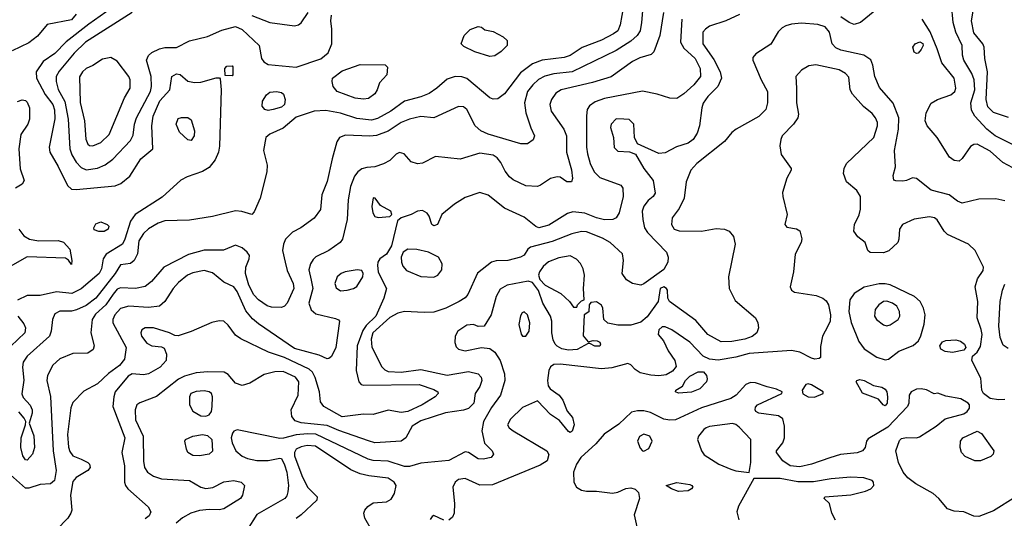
# Model space of a CAD drawing. Extents: x 1173029 to 1307123, y 522559 to 678521.
# Tile 403 of 623: x 1280440 to 1286441, y 579335 to 582372. Entities that reach past the tile are written whole.
import ezdxf

# ---------------------------------------------------------------- set-up
doc = ezdxf.new("R2010")
doc.units = 0

msp = doc.modelspace()

# ---------------------------------------------------------------- linework, layer by layer
at = {"layer": '0CON10XD'}
for points in [[(1284119.3, 582455), (1284099.8, 582339.8), (1284085.4, 582305), (1284059.5, 582285), (1283985, 582247.5), (1283867.7, 582202.3), (1283795, 582153.4), (1283757.7, 582142.3), (1283625, 582126.2), (1283565, 582103.4), (1283492, 582048), (1283395, 581921.1), (1283355, 581890.5), (1283325, 581887.3), (1283305, 581896.4), (1283165, 582013.8), (1283135, 582024.6), (1283095, 582026.2), (1283045, 582010), (1282982.2, 581955), (1282935, 581922.9), (1282885, 581901.8), (1282785, 581874.6), (1282701.5, 581815), (1282620.7, 581769.3), (1282585, 581760.3), (1282495, 581770), (1282395, 581802.8), (1282305, 581819.6), (1282235, 581815.4), (1282125, 581778), (1282045, 581711.8), (1281965, 581675.5), (1281939.4, 581655), (1281925.6, 581575), (1281947.5, 581485), (1281945.6, 581445), (1281906.2, 581285), (1281868.9, 581201.1), (1281855.7, 581184.3), (1281794.1, 581204.1), (1281755, 581207.1), (1281615, 581173.6), (1281475, 581150.3), (1281325, 581146.2), (1281285, 581132.9), (1281225, 581097.3), (1281195, 581069.5), (1281166, 581025), (1281157.5, 580945), (1281138.2, 580905), (1281115, 580887.5), (1281055, 580878.8), (1281021.6, 580825), (1280903.9, 580675), (1280845, 580631.1), (1280785.5, 580604.5), (1280755, 580596.3), (1280685, 580596.8), (1280655, 580581.1), (1280639.1, 580545), (1280632.1, 580475), (1280621.1, 580445), (1280485, 580321.5), (1280462.1, 580285), (1280457.7, 580255), (1280464.7, 580175.3), (1280453.3, 580093.3), (1280461.5, 580071.5), (1280504.6, 580024.6), (1280516.9, 579995), (1280517.1, 579975), (1280498.8, 579915), (1280526.4, 579836.4), (1280530, 579765), (1280517.8, 579725), (1280485, 579689.2), (1280475, 579691.4), (1280458.5, 579715), (1280447.9, 579765), (1280449.6, 579825), (1280476.2, 579905), (1280476.7, 579925), (1280467.5, 579945), (1280435, 579984.2)], [(1286535, 581590), (1286385.6, 581665), (1286335.4, 581705), (1286262, 581785), (1286241.3, 581821.3), (1286237.8, 581865), (1286262, 581945), (1286256.7, 582005), (1286242.6, 582045), (1286194.1, 582125), (1286186.7, 582155), (1286184, 582215), (1286145.3, 582295), (1286128.8, 582355), (1286120, 582465)], [(1284236.6, 582425), (1284228.8, 582355), (1284221.8, 582305), (1284202.7, 582275), (1284165, 582241.2), (1284075, 582183.6), (1283806.6, 582053.4), (1283695, 582042.4), (1283641.4, 582028.6), (1283602.9, 582007.1), (1283568, 581975), (1283535.3, 581935), (1283516.7, 581865), (1283524.6, 581805), (1283555, 581713.8), (1283578.6, 581665), (1283570, 581640), (1283535, 581615.7), (1283495, 581615.6), (1283296.2, 581675), (1283250, 581695), (1283215.4, 581725.4), (1283164.5, 581824.5), (1283145, 581840.8), (1283115, 581842.9), (1282965, 581774.5), (1282885, 581781.6), (1282815, 581766.9), (1282765, 581745.9), (1282686.5, 581693.5), (1282615, 581667.2), (1282575, 581663.2), (1282425, 581668.9), (1282388.6, 581655), (1282372.6, 581627.4), (1282344.1, 581525), (1282315, 581386.7), (1282280.8, 581305), (1282272.5, 581215), (1282235, 581162), (1282153.8, 581105), (1282102.1, 581077.9), (1282060, 581035), (1282047.8, 581005), (1282042.5, 580965), (1282057.1, 580895), (1282071.1, 580845), (1282105.9, 580765), (1282110, 580735), (1282070.7, 580645), (1282055, 580627.7), (1282035, 580618), (1281975, 580620.9), (1281948.8, 580628.8), (1281895, 580665.4), (1281867.3, 580695), (1281837.1, 580755), (1281816.6, 580825), (1281817.9, 580865), (1281837.9, 580915), (1281840, 580935), (1281827.3, 580955), (1281795, 580981.5), (1281755, 580999.1), (1281682.6, 580967.4), (1281565, 580968.2), (1281468.5, 580941.5), (1281318.1, 580865), (1281243.7, 580776.3), (1281205, 580747.3), (1281145, 580735.3), (1281055, 580738.6), (1281035, 580729.7), (1281009.4, 580700.6), (1280965.2, 580635), (1280901.9, 580578.1), (1280882.8, 580545), (1280874.1, 580465), (1280894.4, 580385.6), (1280887.3, 580362.7), (1280855, 580340.8), (1280765, 580339.1), (1280685, 580306), (1280641.8, 580268.2), (1280610, 580205), (1280605.4, 580175), (1280627.6, 580077.6), (1280644.8, 579744.8), (1280663.1, 579625), (1280652.9, 579565), (1280627.5, 579545), (1280565, 579541.1), (1280495, 579518.8), (1280475, 579518.5), (1280365.4, 579615)], [(1280784.6, 582405), (1280755, 582370.9), (1280608.3, 582341.7), (1280548.6, 582271.4), (1280495, 582230), (1280395, 582183.1)], [(1280998.7, 582441.3), (1280860.7, 582345), (1280722.9, 582237.1), (1280655, 582166), (1280582.8, 582117.2), (1280540.9, 582055), (1280542.9, 582015), (1280595.2, 581915.2), (1280642.5, 581855), (1280652.9, 581822.9), (1280655, 581767.5), (1280619.4, 581595), (1280623.3, 581565), (1280675, 581478.6), (1280731.5, 581361.5), (1280755, 581339.6), (1280785, 581337.5)], [(1281125, 582415.3), (1280841.3, 582235), (1280772.7, 582167.3), (1280681.3, 582058.7), (1280662.4, 582025), (1280662.6, 581995), (1280675, 581947.1), (1280715, 581873.3), (1280736.5, 581766.5), (1280746.2, 581585), (1280757.8, 581547.8), (1280783.7, 581503.7), (1280815, 581471.8), (1280845, 581457.8), (1280915, 581467.2), (1280961.7, 581488.3), (1281007.3, 581522.7), (1281115.3, 581635), (1281131.3, 581668.7), (1281140, 581735), (1281152.6, 581775), (1281238.3, 581935), (1281243.8, 581965), (1281241.7, 582025), (1281213.8, 582125), (1281225.3, 582154.7), (1281245, 582171.5), (1281291.2, 582195), (1281325, 582202.1), (1281395, 582202.5), (1281475, 582242.1), (1281585, 582269.1), (1281672.6, 582307.4), (1281755, 582330), (1281795, 582312.8), (1281900.6, 582215), (1281912.9, 582135), (1281928, 582115), (1281955, 582098.1), (1282125, 582083.6), (1282275, 582133.8), (1282319.5, 582170.5), (1282342.9, 582225), (1282342.7, 582315), (1282335.6, 582365), (1282340.2, 582399.8)], [(1284364.7, 582415), (1284341.1, 582275), (1284304.3, 582175.7), (1284289.2, 582160.8), (1284220.1, 582139.9), (1284175, 582116.2), (1284045, 582023.9), (1283931, 581989), (1283739.2, 581945), (1283708.1, 581925), (1283681.1, 581885), (1283670.6, 581855), (1283678.5, 581815), (1283755.5, 581705), (1283772.3, 581665), (1283771.9, 581565), (1283803, 581457), (1283809.2, 581405), (1283803.3, 581385), (1283775, 581384.3), (1283735, 581412), (1283715, 581415.6), (1283675, 581404.4), (1283615, 581363.1), (1283595, 581355.6), (1283525, 581359.5), (1283447.2, 581397.2), (1283425, 581414.6), (1283398.2, 581448.2), (1283372.1, 581502.1), (1283351, 581531), (1283325, 581547.1), (1283245, 581558), (1283125, 581522.2), (1282975, 581537.8), (1282895, 581497.5), (1282865, 581493.3), (1282825.6, 581505.6), (1282783.9, 581553.9), (1282755, 581563.3), (1282735, 581553.3), (1282695.8, 581514.2), (1282656.6, 581493.4), (1282605, 581475.7), (1282555, 581471.9), (1282525, 581462.5), (1282500.8, 581445), (1282481.2, 581418.8), (1282456.8, 581355), (1282442.8, 581275), (1282435.4, 581155), (1282407.5, 581035), (1282393.8, 581015), (1282323.8, 580965), (1282245, 580926.9), (1282228.8, 580911.2), (1282212.3, 580885), (1282202.4, 580847.6), (1282215.6, 580785.6), (1282226.8, 580735), (1282203.3, 580645), (1282217.5, 580605), (1282245, 580580.5), (1282365, 580552), (1282384, 580544), (1282388.8, 580535), (1282366.2, 580375), (1282340, 580320), (1282325, 580307.1), (1282315, 580306.7), (1282265, 580329.3), (1282115, 580368.4), (1281895, 580518.5), (1281858.7, 580548.7), (1281817.7, 580597.7), (1281765, 580716.9), (1281745.5, 580745), (1281685, 580772.9), (1281615, 580830), (1281565, 580844.1), (1281495, 580830.6), (1281463.7, 580816.3), (1281408.1, 580771.9), (1281374.6, 580735), (1281325, 580654.4), (1281292.5, 580627.5), (1281225, 580618.8), (1281105, 580626.4), (1281055, 580612.9), (1281020.4, 580575), (1281007.3, 580545), (1281008.5, 580525), (1281088.8, 580375), (1281078.4, 580305), (1281048.2, 580265), (1280982.3, 580217.7), (1280915, 580154.3), (1280831.3, 580108.7), (1280765, 580040), (1280752.6, 580007.4), (1280730.8, 579845), (1280737.7, 579767.7), (1280745, 579741.4), (1280765, 579714.4), (1280815.5, 579695.5), (1280856, 579675), (1280866, 579665), (1280870, 579645), (1280856, 579625), (1280785, 579582.2), (1280765, 579559.2), (1280749.1, 579475), (1280757.3, 579385), (1280752.5, 579365), (1280733.5, 579335), (1280664.7, 579265.3)], [(1284827, 582403), (1284744.3, 582365.7), (1284645, 582332.9), (1284618.9, 582315), (1284604.5, 582295), (1284603.1, 582225), (1284670.1, 582130.1), (1284710, 582055), (1284717.9, 582015), (1284694.7, 581965.3), (1284635, 581903.5), (1284606.3, 581863.7), (1284596.8, 581835), (1284583.8, 581725), (1284568.5, 581681.5), (1284545, 581642.5), (1284515, 581619.5), (1284442.1, 581597.9), (1284375, 581560.6), (1284335, 581555.8), (1284205.8, 581615.8), (1284187.5, 581655), (1284182.9, 581735), (1284155, 581762.9), (1284123.1, 581766.9), (1284075, 581768.9), (1284044.3, 581735), (1284041.4, 581715), (1284058.8, 581655), (1284062.7, 581592.7), (1284085, 581570.8), (1284157.3, 581567.3), (1284193, 581553), (1284243.3, 581465), (1284301.7, 581391.7), (1284312.5, 581315), (1284300.8, 581295), (1284270.1, 581269.9), (1284243.1, 581235), (1284234.6, 581205), (1284237.3, 581155), (1284248.5, 581105), (1284265.8, 581075.8), (1284381.8, 580955), (1284393.3, 580925), (1284391.1, 580895), (1284365, 580849.5), (1284245, 580762.5), (1284225, 580754.3), (1284175, 580764.3), (1284138.1, 580788.1), (1284112.5, 580825), (1284119.5, 580905), (1284113.3, 580945), (1284038.9, 581015), (1283991.3, 581041.3), (1283895, 581079.4), (1283865, 581082.2), (1283805, 581066.5), (1283685, 581020.5), (1283553.6, 580986.4), (1283536.6, 580973.4), (1283515, 580937.5), (1283493.3, 580925), (1283414.5, 580905.5), (1283345, 580902.5), (1283315, 580894.5), (1283231.2, 580828.8), (1283171.8, 580698.2), (1283155, 580678.5), (1283119.2, 580655), (1283038, 580615), (1282965, 580591.2), (1282905, 580587.9), (1282785, 580593.6), (1282745, 580583.5), (1282695, 580557.5), (1282592.9, 580465), (1282583, 580425), (1282586.4, 580376.4), (1282647.7, 580257.7), (1282665, 580239.7), (1282685, 580229.8), (1282765, 580224.8), (1282885, 580240.2), (1283045, 580206.7), (1283175, 580229.3), (1283235, 580215.5), (1283251.8, 580195), (1283256.2, 580175), (1283245, 580138), (1283216.9, 580095), (1283207.1, 580035), (1283175.8, 580004.2), (1283145, 579993.1), (1283035, 579977.9), (1282885, 579928.1), (1282832.2, 579895), (1282794.2, 579825), (1282765, 579804.5), (1282605, 579795.3), (1282566.7, 579806.7), (1282385, 579869), (1282315, 579900.2), (1282155.3, 579915.3), (1282118.3, 579928.3), (1282098.1, 579955), (1282094.3, 579995), (1282137.7, 580085), (1282142.3, 580165), (1282120.9, 580195), (1282045, 580229.5), (1281995, 580227.6), (1281929.4, 580210.6), (1281842.7, 580157.3), (1281796.9, 580143.1), (1281755, 580157.8), (1281710.6, 580210.6), (1281685.4, 580225.4), (1281587.6, 580227.6), (1281515, 580220.4), (1281445, 580201.3), (1281407, 580183), (1281274.1, 580075.9)], [(1281855, 582396.5), (1281965, 582355.6), (1282115, 582333.5), (1282139.1, 582340.9), (1282156.5, 582353.5), (1282198.2, 582415)], [(1285652.2, 582425), (1285565, 582353.8), (1285525, 582342.9), (1285495, 582354.6), (1285445, 582389.1)], [(1286466.7, 581776.7), (1286376.1, 581806.1), (1286340.2, 581840.2), (1286330.2, 581885), (1286339.5, 582055), (1286321.8, 582135), (1286318.2, 582205), (1286309.1, 582225), (1286255, 582292.2), (1286240.9, 582365), (1286252.5, 582435)], [(1284475.8, 582375), (1284468.4, 582235), (1284488.1, 582198.1), (1284556.5, 582135), (1284587.8, 582075), (1284590, 582025), (1284549.3, 581975), (1284488.8, 581921.2), (1284445, 581891.8), (1284403.1, 581893.1), (1284325, 581917.5), (1284235, 581935.6), (1284005, 581890.8), (1283948.2, 581871.8), (1283911.9, 581848.1), (1283899.1, 581825), (1283893.9, 581786.1), (1283895.3, 581595), (1283899.7, 581555), (1283916.9, 581495), (1283941.6, 581445), (1283975, 581411.5), (1284104.3, 581364.3), (1284115.8, 581345), (1284118.5, 581295), (1284094.1, 581195.9), (1284075, 581165.7), (1284054.6, 581155.4), (1284005, 581153.3), (1283955, 581165.3), (1283885, 581194.1), (1283811.4, 581201.4), (1283778.1, 581191.9), (1283665, 581119.3), (1283605, 581104.2), (1283585, 581112.2), (1283515, 581169.7), (1283394.7, 581224.7), (1283295, 581303.1), (1283245, 581319.6), (1283155, 581289.2), (1283090.9, 581249.1), (1283012.5, 581185), (1282986.7, 581125), (1282965, 581116.7), (1282951.2, 581125), (1282935.9, 581175.9), (1282924.2, 581194.2), (1282895, 581208.6), (1282865, 581205.6), (1282825.5, 581184.5), (1282765.8, 581164.2), (1282742.5, 581147.5), (1282707.1, 580995), (1282675, 580942.9), (1282635.8, 580914.2), (1282623.8, 580895), (1282620, 580875), (1282625.7, 580835), (1282648.6, 580785), (1282676, 580735), (1282658.5, 580675), (1282609.8, 580565), (1282551.5, 580508.5), (1282531.2, 580478.8), (1282497.9, 580385), (1282491.2, 580235), (1282506.4, 580166.4), (1282520.4, 580150.4), (1282536.4, 580146.4), (1282875, 580148.8), (1282965, 580120), (1282988.1, 580105), (1282991.1, 580095), (1282971.9, 580075), (1282893.3, 580025), (1282805, 579984.3), (1282765, 579979.6), (1282685, 579992.9), (1282595, 579966.3), (1282535, 579968.6), (1282405, 579952.2), (1282294.2, 580015), (1282273.7, 580043.7), (1282267.5, 580105), (1282241.8, 580191.8), (1282224.1, 580224.1), (1282205, 580243.5), (1282055, 580314.8), (1281956.8, 580346.8), (1281787.5, 580427.5), (1281755, 580449.6), (1281711.5, 580511.5), (1281684.7, 580534.7), (1281655, 580537.9), (1281611.9, 580528.1), (1281485, 580472.5), (1281405, 580445.8), (1281385, 580448), (1281353.3, 580465), (1281255, 580495.3), (1281205, 580495.4), (1281185, 580482.5), (1281178.8, 580465), (1281181.8, 580445), (1281215, 580402.2), (1281245, 580384.4), (1281305, 580380), (1281320.5, 580370.5), (1281334.4, 580334.4), (1281332.2, 580295), (1281295.7, 580255), (1281225, 580213.8), (1281195, 580207.7), (1281125.3, 580215.3), (1281100.4, 580199.6), (1281022.9, 580105), (1281013.6, 580075), (1281007.8, 580015), (1281081.5, 579825), (1281062.7, 579735), (1281079.4, 579655), (1281079.5, 579555), (1281084.4, 579535), (1281098.6, 579515), (1281223.3, 579405), (1281239.5, 579375), (1281229.8, 579350.2), (1281205, 579330.9)], [(1286445, 581267.5), (1286389.7, 581279.7), (1286285, 581279.5), (1286185, 581254.5), (1286156.1, 581266.1), (1286105, 581305.5), (1285995, 581333.1), (1285905, 581403.8), (1285880.7, 581409.3), (1285845, 581392), (1285821.7, 581388.3), (1285779.3, 581389.3), (1285767.5, 581395), (1285763, 581423), (1285778.8, 581475), (1285771.5, 581575), (1285795.8, 581704.2), (1285798.7, 581775), (1285763.1, 581863.1), (1285679.8, 581959.8), (1285652.2, 582025), (1285640.6, 582095), (1285627.8, 582127.8), (1285585.3, 582155.3), (1285445, 582186.7), (1285415, 582201.2), (1285391.5, 582225), (1285374.6, 582295), (1285348.9, 582328.9), (1285305, 582342.5), (1285205, 582351.1), (1285144.6, 582345.4), (1285110, 582335), (1285087.6, 582322.4), (1285062.6, 582297.4), (1285018, 582222), (1284925.7, 582164.3), (1284907.7, 582142.3), (1284908, 582125), (1284959.1, 582005), (1284997.1, 581935), (1284998.2, 581865), (1284986.7, 581825), (1284945, 581783.1), (1284806, 581705), (1284780.8, 581685), (1284735, 581630), (1284566.5, 581495), (1284529.5, 581455), (1284502, 581385), (1284490, 581285), (1284459.2, 581220.8), (1284417.5, 581165), (1284413.1, 581125), (1284429.2, 581095), (1284460, 581085), (1284594.6, 581084.6), (1284685, 581099.6), (1284735, 581096.4), (1284765, 581082.9), (1284791.4, 581051.4), (1284800, 581005), (1284760, 580805), (1284764, 580735), (1284800.5, 580660.5), (1284923.6, 580555), (1284938.8, 580525), (1284942.1, 580495), (1284933.6, 580465), (1284905, 580441.2), (1284860, 580425), (1284780.8, 580410.8), (1284715, 580408.9), (1284634.1, 580454.1), (1284560.1, 580540.1), (1284401.1, 580655), (1284391.1, 580675), (1284387.8, 580725), (1284382.9, 580735), (1284365, 580743.6), (1284343.8, 580735), (1284330.7, 580655), (1284265, 580562.7), (1284225, 580528.7), (1284165, 580510.8), (1284085, 580511.4), (1284024.1, 580524.1), (1284000, 580545), (1283993.3, 580615), (1283985, 580632.5), (1283955, 580652.5), (1283921.7, 580648.3), (1283910, 580635), (1283908.3, 580591.7), (1283880, 580575), (1283873.8, 580446.2), (1283905, 580410), (1283935, 580417.5), (1283960, 580415), (1283975, 580406.7), (1283980, 580395), (1283975, 580384), (1283945, 580382.5), (1283915, 580400), (1283905, 580400), (1283837, 580363), (1283785, 580358.3), (1283745, 580367.8), (1283715, 580382.7), (1283703.1, 580395), (1283692.1, 580422.1), (1283683.2, 580465), (1283683.1, 580535), (1283674.7, 580565), (1283628.7, 580645), (1283602.2, 580722.2), (1283565, 580770), (1283538.8, 580778.8), (1283411.2, 580755), (1283368.9, 580731.1), (1283344.7, 580685.3), (1283314.3, 580575), (1283270, 580505), (1283235, 580503.3), (1283205, 580516), (1283165, 580511.4), (1283110, 580475), (1283094.3, 580445), (1283093.1, 580405), (1283099.7, 580379.7), (1283114, 580365), (1283155, 580355.4), (1283255, 580375.8), (1283305, 580369.2), (1283335, 580345.7), (1283367.5, 580295), (1283395.4, 580215), (1283397.7, 580175), (1283369.7, 580085), (1283315, 580010.4), (1283267.8, 579925), (1283257.1, 579867.1), (1283273.2, 579793.2), (1283320, 579745), (1283327.5, 579725), (1283314.2, 579705.8), (1283264.5, 579695.5), (1283235, 579697.8), (1283175, 579735.7), (1283155, 579740), (1283055, 579687.6), (1282885, 579670), (1282815, 579651.1), (1282785, 579649.3), (1282685, 579682.1), (1282595, 579686.7), (1282564.8, 579694.8), (1282245, 579846.3), (1282195, 579849.9), (1282125, 579842.3), (1282047.4, 579822.6), (1282025, 579821.1), (1281765, 579873.5), (1281745, 579865.6), (1281736.6, 579853.4), (1281728.7, 579825), (1281734.4, 579794.4), (1281757.1, 579745), (1281795, 579713.2), (1281828.8, 579698.8), (1281885, 579687.5), (1281955, 579687.5), (1282025, 579701.9), (1282035, 579698.1), (1282055, 579660.6), (1282067.6, 579615), (1282077.8, 579535), (1282074.1, 579495.9), (1282068.7, 579471.3), (1282056.9, 579455), (1281885, 579356.9), (1281825.6, 579265)], [(1283305, 582148), (1283215, 582175.8), (1283147.7, 582207.7), (1283130, 582225), (1283148.8, 582275), (1283185, 582311.2), (1283235, 582331.2), (1283255, 582326.7), (1283275, 582310), (1283325, 582300), (1283387, 582267), (1283411.2, 582245), (1283412, 582215), (1283375, 582177.5), (1283335, 582152.5), (1283305, 582148)], [(1286522.8, 581452.8), (1286432.4, 581502.4), (1286355, 581570), (1286275, 581614.6), (1286255, 581612.5), (1286235, 581600), (1286185, 581526), (1286165, 581510.8), (1286135, 581514.2), (1286106.2, 581535), (1286030.9, 581655), (1285970, 581725), (1285959.1, 581755), (1285965.5, 581805), (1285995, 581862.9), (1286033.4, 581886.6), (1286115.7, 581915), (1286139.5, 581935), (1286145.4, 581955), (1286134.6, 582015), (1286059.6, 582109.6), (1286031.8, 582195), (1285988.1, 582298.1), (1285940, 582375)], [(1285905, 582166.7), (1285892.5, 582175), (1285883.3, 582205), (1285897.5, 582225), (1285926.1, 582236.1), (1285945, 582227.5), (1285946.2, 582215), (1285935, 582190), (1285915, 582168.8), (1285905, 582166.7)], [(1280885, 581604.3), (1280935, 581623.5), (1280985, 581672.9), (1281078.1, 581895), (1281114.3, 581955), (1281114.3, 582005), (1281105.7, 582025), (1281035, 582118.8), (1280995, 582141.2), (1280945, 582132), (1280886.6, 582093.4), (1280845, 582074.5), (1280822.9, 582055), (1280805.3, 582024.7), (1280807.7, 581867.7), (1280835.4, 581755), (1280842.5, 581645), (1280855, 581613.8), (1280865.9, 581605.9), (1280885, 581604.3)], [(1281735, 582030), (1281691.7, 582031.7), (1281690, 582075), (1281701.7, 582088.3), (1281735, 582090), (1281740, 582085), (1281740, 582035), (1281735, 582030)], [(1282535, 581887.8), (1282485, 581893.8), (1282375.7, 581935), (1282351.4, 581965), (1282344.2, 581995), (1282347.5, 582015), (1282405, 582060), (1282515, 582099.2), (1282667, 582097), (1282681.7, 582081.7), (1282676.7, 582035), (1282632.5, 581987.5), (1282619.4, 581945), (1282605, 581920.8), (1282565, 581891.4), (1282535, 581887.8)], [(1286445, 580058), (1286405, 580055.3), (1286355, 580063.6), (1286313.8, 580095), (1286304.6, 580115), (1286298.5, 580188.5), (1286243.1, 580295), (1286247, 580323), (1286275, 580347.1), (1286295, 580382), (1286306.3, 580453.7), (1286300.9, 580485), (1286275.4, 580555), (1286280.4, 580655), (1286262.5, 580745), (1286277, 580793), (1286312, 580845), (1286314, 580865), (1286264.2, 580965), (1286222, 581005), (1286095, 581062.4), (1286073.5, 581083.5), (1286032.7, 581152.7), (1286014.6, 581164.6), (1285985, 581170.5), (1285892.2, 581157.8), (1285821.1, 581125), (1285801.2, 581095), (1285798.2, 581035), (1285791.5, 581015), (1285737.1, 580962.9), (1285705, 580951.1), (1285623, 580953), (1285610, 580965), (1285593.3, 581015), (1285548.8, 581048.8), (1285524.4, 581084.4), (1285527.1, 581125), (1285556.9, 581183.1), (1285565, 581217.5), (1285565.4, 581295), (1285542.3, 581332.3), (1285480, 581385), (1285460, 581435), (1285464, 581465), (1285480, 581495), (1285646.2, 581653.8), (1285668.5, 581725), (1285667.9, 581745), (1285656.2, 581775), (1285635, 581801.1), (1285582.7, 581842.7), (1285515, 581918.6), (1285501.5, 581945), (1285492.6, 582022.6), (1285472.2, 582045), (1285435, 582065.9), (1285293.2, 582096.8), (1285249.3, 582090.7), (1285205.5, 582064.5), (1285170.8, 582025), (1285174.3, 581955.7), (1285174.4, 581865.6), (1285185.7, 581795.7), (1285182.9, 581775), (1285155.7, 581735), (1285088.1, 581665), (1285078, 581642), (1285072.6, 581602.6), (1285080, 581550), (1285141.2, 581465), (1285141.2, 581455), (1285115, 581407.5), (1285090, 581320), (1285090.5, 581295), (1285116.9, 581185), (1285103.3, 581123.3), (1285115, 581107.5), (1285175, 581098), (1285195, 581086.7), (1285206.9, 581036.9), (1285202.2, 581015), (1285166.6, 580943.4), (1285155.4, 580835), (1285135.9, 580745), (1285144.6, 580725), (1285162.7, 580712.7), (1285295, 580691.1), (1285335, 580676), (1285355, 580660), (1285369.7, 580635), (1285381.9, 580575), (1285379.7, 580535), (1285366.2, 580505), (1285333.8, 580445), (1285321.4, 580381.4), (1285320, 580315), (1285312, 580308), (1285285.6, 580304.4), (1285265, 580309.1), (1285195, 580347.3), (1285145, 580357.7), (1284885, 580339.1), (1284805, 580316.7), (1284697.7, 580297.7), (1284643.6, 580303.6), (1284605, 580321.9), (1284525, 580408), (1284415, 580482.2), (1284375, 580501.1), (1284355, 580500.6), (1284335, 580482), (1284331.8, 580455), (1284364.7, 580414.7), (1284392.2, 580355), (1284433.8, 580295), (1284440.3, 580259.7), (1284418.9, 580231.1), (1284380.9, 580209.1), (1284335, 580202.7), (1284287.1, 580207.1), (1284221.1, 580221.1), (1284191.2, 580241.2), (1284165, 580269.4), (1284146.6, 580276.6), (1284048.9, 580251.1), (1283985, 580244.7), (1283735, 580273.5), (1283695, 580270.8), (1283675, 580256.7), (1283664.1, 580235), (1283655.9, 580175), (1283661.1, 580141.1), (1283672.9, 580122.9), (1283728.6, 580085), (1283749.4, 580055), (1283776.8, 579986.8), (1283809.1, 579949.1), (1283818.5, 579905), (1283807.5, 579865), (1283795, 579858), (1283785, 579864.2), (1283730.7, 579930.7), (1283675, 579967.8), (1283595, 580050), (1283505, 580010), (1283430.6, 579939.4), (1283412.5, 579905), (1283424, 579885), (1283447.9, 579867.9), (1283653.1, 579745), (1283665.7, 579724.3), (1283655.4, 579684.6), (1283611.7, 579658.3), (1283320.9, 579539.1), (1283245, 579537.3), (1283155, 579576.5), (1283115, 579570), (1283095, 579554), (1283080, 579525), (1283090, 579425), (1283087.1, 579365), (1283078.6, 579341.4), (1283055, 579323.8)], [(1280785, 581337.5), (1281021.1, 581358.9), (1281055.6, 581375), (1281111.7, 581418.3), (1281179.3, 581525), (1281252.5, 581585), (1281244.7, 581725), (1281254.4, 581785), (1281295, 581877.5), (1281355.4, 581945), (1281367.3, 582025), (1281395, 582042.7), (1281417.4, 582037.4), (1281465, 581997.7), (1281505, 581989.1), (1281545, 581992.3), (1281637, 582017), (1281657.5, 582017.5), (1281661.7, 582011.7), (1281667.5, 581945), (1281658.5, 581601.5), (1281651.2, 581565), (1281631.5, 581518.5), (1281595, 581470.6), (1281553.3, 581446.7), (1281461.2, 581415), (1281422, 581395), (1281308.7, 581291.3), (1281142.9, 581185), (1281114.5, 581145.5), (1281081.4, 581035), (1281066.3, 581005), (1280966.7, 580943.3), (1280948.6, 580915), (1280939.2, 580855), (1280925, 580825.5), (1280815, 580732.8), (1280756.9, 580703.1), (1280665, 580713.2), (1280565, 580691.2), (1280485, 580692.4), (1280426.6, 580663.4)], [(1281955, 581819.1), (1281935, 581825.7), (1281918.1, 581845), (1281919.4, 581875), (1281945, 581914.2), (1281965, 581930.6), (1282005, 581934.3), (1282035, 581929.2), (1282047.8, 581917.8), (1282058.9, 581885), (1282055, 581856), (1282035, 581839.1), (1281985, 581824.6), (1281955, 581819.1)], [(1280427.3, 581872.7), (1280455, 581884.2), (1280475, 581880), (1280485, 581870), (1280500.9, 581835), (1280500.9, 581765), (1280490, 581735), (1280446.8, 581673.2), (1280434.5, 581585), (1280443.1, 581463.1), (1280467.7, 581392.3), (1280455, 581370), (1280414.4, 581345.6)], [(1281485, 581636.2), (1281465, 581640.8), (1281415, 581687.5), (1281394.2, 581735), (1281405, 581770), (1281426.4, 581776.4), (1281465, 581776.7), (1281485, 581762.5), (1281505.6, 581695), (1281504.3, 581665), (1281485, 581636.2)], [(1282625, 581166), (1282695, 581173.8), (1282707.5, 581185), (1282701.2, 581205), (1282639.7, 581239.7), (1282606, 581285), (1282595, 581286), (1282585.7, 581234.3), (1282592.2, 581195), (1282603.6, 581173.6), (1282625, 581166)], [(1280921.7, 581081.7), (1280895, 581092.5), (1280892.5, 581105), (1280905, 581127.5), (1280935, 581140), (1280972.5, 581125), (1280982.5, 581115), (1280980, 581095), (1280955, 581082), (1280921.7, 581081.7)], [(1280434.5, 581095), (1280465.3, 581055.3), (1280500, 581035), (1280555, 581025.6), (1280675, 581027.1), (1280707, 581017), (1280746.7, 580975), (1280758.8, 580905), (1280755, 580880), (1280738, 580908), (1280718.3, 580918.3), (1280485, 580927.1), (1280381.8, 580868.2)], [(1282965, 580804.4), (1282988, 580815), (1283012.7, 580847.3), (1283014.2, 580885), (1282992, 580925), (1282932, 580955), (1282861.5, 580971.5), (1282805, 580974.6), (1282776.9, 580955), (1282764.7, 580925), (1282766.7, 580895), (1282775, 580871.4), (1282798.1, 580845), (1282885, 580808.5), (1282965, 580804.4)], [(1283835, 580620), (1283840, 580635), (1283865, 580660), (1283880, 580665), (1283876.7, 580735), (1283882.7, 580815), (1283874, 580854), (1283857.6, 580887.6), (1283834.1, 580914.1), (1283795, 580933.8), (1283725, 580920.7), (1283663.8, 580896.2), (1283630.9, 580869.1), (1283607.8, 580835), (1283602.5, 580815), (1283610, 580790), (1283643.3, 580755), (1283738.2, 580705), (1283791.4, 580655), (1283815, 580620), (1283835, 580620)], [(1282395, 580720.9), (1282435, 580723.8), (1282475.4, 580734.6), (1282495, 580746.7), (1282531.2, 580805), (1282533.8, 580825), (1282525, 580843.3), (1282497.5, 580847.5), (1282424.6, 580835.4), (1282398.8, 580825), (1282374.2, 580805), (1282360.8, 580765), (1282368.3, 580738.3), (1282395, 580720.9)], [(1285715, 580299.1), (1285735, 580303.5), (1285797.4, 580352.6), (1285885, 580387.1), (1285917.7, 580415), (1285933.2, 580446.8), (1285952.2, 580517.8), (1285958, 580575), (1285948, 580615), (1285927.7, 580655), (1285892.9, 580685), (1285745, 580755.8), (1285715, 580763.2), (1285678, 580762), (1285587.5, 580742.5), (1285526.4, 580703.6), (1285500.4, 580665), (1285494, 580595), (1285508.2, 580528.2), (1285555, 580411.2), (1285586.2, 580366.2), (1285665, 580315.6), (1285715, 580299.1)], [(1286465, 580368.6), (1286435, 580389.2), (1286415, 580436.2), (1286407.3, 580505), (1286416.2, 580655), (1286429.6, 580725), (1286445, 580760)], [(1285725, 580507.3), (1285745, 580513.5), (1285795, 580546), (1285804.4, 580565), (1285803.1, 580595), (1285785, 580627.5), (1285760, 580645), (1285725, 580657.5), (1285705, 580655.4), (1285675.8, 580635), (1285653.8, 580606.2), (1285649.4, 580565), (1285662.5, 580545), (1285705, 580512.5), (1285725, 580507.3)], [(1283525, 580443.3), (1283544.5, 580475), (1283549.1, 580525), (1283535, 580574), (1283515, 580592.5), (1283502.8, 580587.2), (1283491.4, 580568.6), (1283482.5, 580515), (1283495.4, 580455.4), (1283505, 580444.4), (1283525, 580443.3)], [(1280429.2, 580565), (1280465, 580520), (1280475.5, 580495), (1280471.1, 580465), (1280386.9, 580383.1)], [(1286125, 580344.5), (1286080.6, 580350.6), (1286054, 580365), (1286047.5, 580385), (1286065, 580408.6), (1286085, 580418.6), (1286145, 580422), (1286174.2, 580414.2), (1286198.8, 580395), (1286206, 580375), (1286195, 580358.8), (1286125, 580344.5)], [(1284455, 580096.2), (1284437.5, 580105), (1284440, 580115), (1284479.5, 580140.5), (1284498.8, 580175), (1284525, 580201.2), (1284575, 580226), (1284606.9, 580226.9), (1284625.8, 580205), (1284630, 580185), (1284625, 580166.7), (1284585, 580123.8), (1284535, 580103.1), (1284455, 580096.2)], [(1285715, 580019.2), (1285702.5, 580025), (1285675, 580060.8), (1285576.1, 580096.1), (1285537.5, 580165), (1285542.5, 580175), (1285560.8, 580179.2), (1285587.5, 580175), (1285644.1, 580144.1), (1285695, 580132.9), (1285715, 580120.8), (1285725.4, 580105), (1285728.8, 580075), (1285726.4, 580035), (1285715, 580019.2)], [(1281575, 579957.1), (1281595, 579964), (1281608.1, 579985), (1281613.5, 580015), (1281615.4, 580075), (1281608.9, 580095), (1281595, 580106), (1281565, 580112), (1281515, 580107.5), (1281483.1, 580095), (1281474.5, 580075), (1281475.5, 580025.5), (1281495, 579988), (1281545, 579959.4), (1281575, 579957.1)], [(1286511.4, 579465), (1286375, 579380.6), (1286285, 579345.5), (1286255, 579347.8), (1286195, 579374.2), (1286135, 579378), (1286095, 579392), (1286041.4, 579455), (1286006.9, 579485), (1285900.8, 579545), (1285852.1, 579582.1), (1285823.8, 579616.2), (1285796.2, 579675), (1285780.4, 579745), (1285802.3, 579807.7), (1285815, 579821.4), (1285845, 579827.7), (1285905, 579824.6), (1285925, 579831.5), (1286025.6, 579895), (1286079.7, 579940.3), (1286195, 579971.1), (1286215.5, 579985), (1286229.6, 580005), (1286227.9, 580025), (1286220.4, 580035), (1286175, 580061.5), (1286085, 580078), (1286035, 580096.7), (1286013, 580093), (1285967.1, 580117.1), (1285935, 580123.8), (1285905, 580120.4), (1285873.1, 580105), (1285861.5, 580085), (1285859.5, 580035), (1285851.5, 580015), (1285730.8, 579889.2), (1285610.8, 579819.2), (1285601.4, 579805), (1285592, 579765), (1285576.2, 579745), (1285545, 579733.3), (1285442.4, 579722.4), (1285377.1, 579702.9), (1285266.2, 579663.8), (1285195, 579647.6), (1285135.2, 579655.2), (1285091.5, 579685), (1285052, 579735), (1285052, 579745), (1285090.4, 579795), (1285100.9, 579825), (1285101.8, 579895), (1285090.2, 579940.2), (1285065, 579958.9), (1284944.3, 579974.3), (1284926.7, 579985), (1284922, 579995), (1284925, 580012.5), (1284936.2, 580025), (1285085.9, 580094.1), (1285087.5, 580105), (1285052.1, 580122.1), (1284995, 580134.6), (1284925, 580160.4), (1284895, 580161.5), (1284865, 580148.9), (1284806, 580084), (1284774.7, 580065.3), (1284595, 580007.2), (1284436.2, 579935), (1284402.4, 579932.4), (1284365, 579939.1), (1284285, 579978.2), (1284245, 579988.5), (1284205, 579989.5), (1284169.1, 579980.9), (1284092, 579908), (1284003.1, 579846.9), (1283951.5, 579788.5), (1283859.4, 579705), (1283833.5, 579665), (1283815.6, 579615), (1283818.1, 579555), (1283834.3, 579525), (1283865, 579506.4), (1283895, 579499.1), (1283955, 579499.1), (1284052.1, 579487.9), (1284085.4, 579494.6), (1284135, 579516.4), (1284165, 579520.9), (1284191.8, 579511.8), (1284210.9, 579490.9), (1284216.8, 579455), (1284185.4, 579355), (1284206.2, 579265)], [(1285285, 580073.5), (1285336.2, 580095), (1285338, 580105), (1285265, 580147.5), (1285245, 580153.8), (1285230.8, 580149.2), (1285208.8, 580115), (1285213.2, 580093.2), (1285245, 580074.3), (1285285, 580073.5)], [(1281274.1, 580075.9), (1281171.4, 580038.6), (1281154.3, 580025), (1281143.3, 579995), (1281145.5, 579935), (1281193.1, 579835), (1281193.7, 579683.7), (1281201.5, 579645), (1281218.9, 579615), (1281255, 579591.2), (1281305, 579574.5), (1281475, 579564.4), (1281545, 579524.5), (1281575, 579516.2), (1281617, 579523), (1281685, 579557.5), (1281744.3, 579565.7), (1281790, 579555), (1281810, 579535), (1281798.9, 579475), (1281786.7, 579455), (1281685, 579392.5), (1281656.3, 579386.3), (1281595, 579389.1), (1281535, 579382.9), (1281483.1, 579366.9), (1281433.3, 579336.7), (1281394.4, 579305)], [(1284885, 579613.3), (1284896, 579674), (1284895.3, 579815), (1284825, 579890.3), (1284805, 579906.2), (1284785, 579911.8), (1284645, 579892.9), (1284623.6, 579886.4), (1284610, 579875), (1284578, 579835), (1284570.8, 579815), (1284595.6, 579745), (1284610.9, 579720.9), (1284702, 579665), (1284775, 579633.3), (1284805, 579623.3), (1284885, 579613.3)], [(1286295, 579683.9), (1286261.2, 579685), (1286201.9, 579711.9), (1286180, 579735), (1286172.9, 579765), (1286174.3, 579805), (1286187.5, 579825), (1286275, 579865.6), (1286301.1, 579851.1), (1286377.1, 579745), (1286372.2, 579725), (1286358.6, 579711.4), (1286295, 579683.9)], [(1281535, 579714.5), (1281495, 579717.5), (1281465.7, 579735.7), (1281455.8, 579755.8), (1281447.5, 579805), (1281450.8, 579815), (1281495, 579835.9), (1281555, 579844.2), (1281585, 579838.9), (1281611.6, 579815), (1281616.2, 579743.8), (1281595.4, 579724.6), (1281535, 579714.5)], [(1284245, 579744), (1284275, 579760), (1284295.4, 579805), (1284280, 579835), (1284245, 579847.8), (1284216.8, 579833.2), (1284205.4, 579805), (1284221.1, 579761.1), (1284235, 579746), (1284245, 579744)], [(1282590, 579255), (1282544.6, 579335), (1282537.7, 579365), (1282542.9, 579385), (1282562.6, 579407.4), (1282595, 579428.7), (1282675, 579435.4), (1282705, 579450.9), (1282724.5, 579485), (1282734.6, 579535), (1282722.9, 579555), (1282685, 579579.2), (1282567.5, 579592.5), (1282514.8, 579604.8), (1282459, 579629), (1282243.9, 579773.9), (1282191.9, 579778.1), (1282155, 579769.8), (1282126.1, 579755), (1282114.4, 579735), (1282115.2, 579715), (1282159.7, 579595), (1282194.5, 579524.5), (1282252.7, 579465), (1282250.4, 579445), (1282156.2, 579355), (1282124.4, 579334.4)], [(1285412.6, 579322.6), (1285389.1, 579365), (1285375.7, 579425.7), (1285343.3, 579455), (1285347.5, 579465), (1285505, 579477.8), (1285595, 579499.5), (1285627.5, 579515), (1285645.3, 579534.7), (1285644.5, 579554.5), (1285635, 579565.6), (1285585, 579580.4), (1285505, 579584.6), (1285385, 579575.9), (1285277.4, 579557.4), (1285182.7, 579557.3), (1285075, 579578.1), (1284915, 579576.2), (1284821.2, 579408.8), (1284810, 579375), (1284822.5, 579325)], [(1284455, 579498.8), (1284413.2, 579513.2), (1284380, 579535), (1284445, 579553.1), (1284525, 579540), (1284537.5, 579535), (1284542.5, 579525), (1284535, 579513.3), (1284515, 579502.5), (1284455, 579498.8)], [(1283025, 579323.8), (1282965, 579351.2), (1282953.3, 579345), (1282942.7, 579327.3)]]:
    msp.add_lwpolyline(points, dxfattribs=at)

doc.saveas('drawing.dxf')
